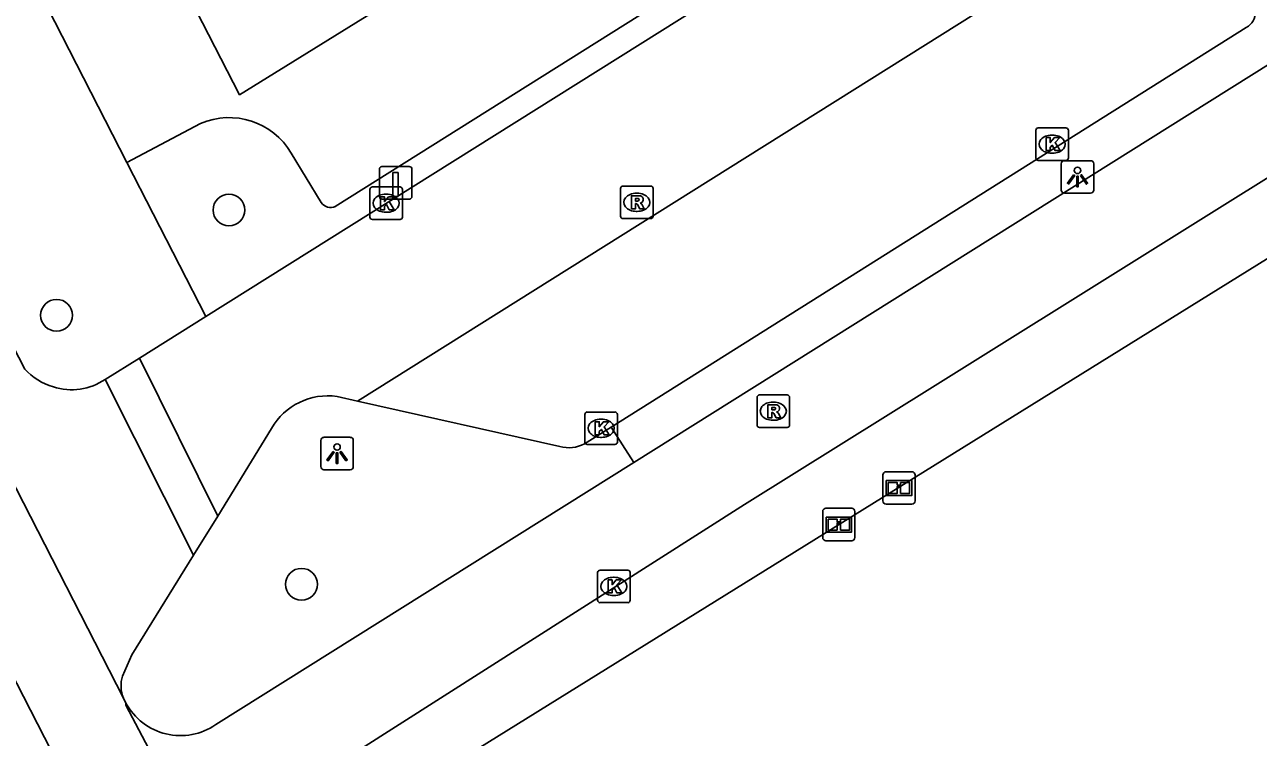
# Model space of a CAD drawing. Extents: x 158838 to 160074, y 386376 to 387776.
# Drawn here: x 159749.52 to 159787.47, y 387492.84 to 387514.76 of the extents above; entities that cross this region are included whole.
import ezdxf

# ---------------------------------------------------------------- set-up
doc = ezdxf.new("R2010")
doc.units = 0
for name, color, linetype in [('IMGEO_Boom', 7, 'Continuous'), ('IMGEO_Fietspad_open', 7, 'Continuous'), ('IMGEO_Hek', 7, 'Continuous'), ('IMGEO_Informatiebord', 7, 'Continuous'), ('IMGEO_Kolk', 7, 'Continuous'), ('IMGEO_Laadpaal', 7, 'Continuous'), ('IMGEO_Lichtpunt', 7, 'Continuous'), ('IMGEO_Parkeervlak_open', 7, 'Continuous'), ('IMGEO_Rijbaan_lokaal_open', 7, 'Continuous'), ('IMGEO_Rioolput', 7, 'Continuous'), ('IMGEO_Verkeerseiland_open', 7, 'Continuous'), ('IMGEO_Voetpad_open', 7, 'Continuous')]:
    doc.layers.add(name, color=color, linetype=linetype)

msp = doc.modelspace()

# ---------------------------------------------------------------- linework, layer by layer
at = {"layer": 'IMGEO_Boom'}
for centre in [(159755.799, 387509.063), (159750.495, 387505.825), (159758.031, 387497.549)]:
    msp.add_circle(centre, 0.489, dxfattribs=at)
at = {"layer": 'IMGEO_Fietspad_open'}
for points in [[(159752.555, 387494.046), (159745.506, 387507.787), (159709.188, 387578.727), (159701.98, 387592.894), (159699.794, 387597.341), (159681.057, 387633.838), (159679.141, 387637.764), (159675.983, 387644.894), (159670.586, 387658.486)], [(159880.986, 387568.702), (159879.902, 387568.012), (159875.931, 387565.415), (159790.349, 387511.673), (159777.523, 387503.666), (159771.665, 387500), (159758.381, 387491.545), (159758.071, 387491.373), (159757.777, 387491.173), (159757.502, 387490.948), (159757.249, 387490.7), (159757.019, 387490.43), (159756.814, 387490.14), (159756.746, 387490.031)], [(159790.285, 387515.108), (159768.258, 387501.292)], [(159743.294, 387506.144), (159752.677, 387487.848)], [(159768.258, 387501.292), (159755.394, 387493.231)], [(159752.632, 387493.895), (159752.555, 387494.046)], [(159756.428, 387486.608), (159752.624, 387493.834), (159752.632, 387493.895)]]:
    msp.add_lwpolyline(points, dxfattribs=at)
msp.add_arc((159754.31, 387494.8), 1.907, 208.3394, 304.6252, dxfattribs=at)
at = {"layer": 'IMGEO_Hek'}
msp.add_lwpolyline([(159790.245, 387505.744), (159788.689, 387508.161), (159761.354, 387491.189), (159762.98, 387488.639)], dxfattribs=at)
at = {"layer": 'IMGEO_Informatiebord'}
for p, q in [((159775.916, 387500.112), (159775.916, 387500.912)), ((159775.916, 387500.912), (159775.916, 387500.112)), ((159776.016, 387501.012), (159776.806, 387501.012)), ((159776.806, 387501.012), (159776.016, 387501.012)), ((159776.906, 387500.912), (159776.906, 387500.112)), ((159776.906, 387500.112), (159776.906, 387500.912)), ((159774.067, 387498.986), (159774.067, 387499.786)), ((159774.067, 387499.786), (159774.067, 387498.986)), ((159774.167, 387499.886), (159774.957, 387499.886)), ((159774.957, 387499.886), (159774.167, 387499.886)), ((159775.057, 387499.786), (159775.057, 387498.986)), ((159775.057, 387498.986), (159775.057, 387499.786)), ((159776.806, 387500.012), (159776.016, 387500.012)), ((159776.016, 387500.012), (159776.806, 387500.012)), ((159774.957, 387498.886), (159774.167, 387498.886)), ((159774.167, 387498.886), (159774.957, 387498.886))]:
    msp.add_line(p, q, dxfattribs=at)
for points in [[(159776.017, 387500.744), (159776.805, 387500.744), (159776.805, 387500.28), (159776.017, 387500.28), (159776.017, 387500.744)], [(159776.082, 387500.679), (159776.082, 387500.345), (159776.357, 387500.345), (159776.358, 387500.558), (159776.462, 387500.559), (159776.463, 387500.345), (159776.74, 387500.345), (159776.74, 387500.679), (159776.464, 387500.679), (159776.464, 387500.599), (159776.358, 387500.599), (159776.358, 387500.679), (159776.082, 387500.679)], [(159774.168, 387499.618), (159774.956, 387499.618), (159774.956, 387499.154), (159774.168, 387499.154), (159774.168, 387499.618)], [(159774.233, 387499.553), (159774.233, 387499.219), (159774.508, 387499.219), (159774.509, 387499.432), (159774.613, 387499.433), (159774.614, 387499.219), (159774.891, 387499.219), (159774.891, 387499.553), (159774.615, 387499.553), (159774.615, 387499.473), (159774.509, 387499.473), (159774.509, 387499.553), (159774.233, 387499.553)]]:
    msp.add_lwpolyline(points, dxfattribs=at)
for centre, start, end in [((159776.016, 387500.912), 90, 180), ((159776.016, 387500.912), 90, 180), ((159776.806, 387500.912), 0, 90), ((159776.806, 387500.912), 360, 90), ((159776.016, 387500.112), 180, 270), ((159776.016, 387500.112), 180, 270), ((159776.806, 387500.112), 270, 0), ((159776.806, 387500.112), 270, 0), ((159774.167, 387499.786), 90, 180), ((159774.167, 387499.786), 90, 180), ((159774.957, 387499.786), 0, 90), ((159774.957, 387499.786), 360, 90), ((159774.167, 387498.986), 180, 270), ((159774.167, 387498.986), 180, 270), ((159774.957, 387498.986), 270, 0), ((159774.957, 387498.986), 270, 0)]:
    msp.add_arc(centre, 0.1, start, end, dxfattribs=at)
at = {"layer": 'IMGEO_Kolk'}
for p, q in [((159780.622, 387510.663), (159780.622, 387511.515)), ((159780.697, 387511.589), (159781.549, 387511.589)), ((159781.623, 387511.515), (159781.623, 387510.663)), ((159781.11, 387511.369), (159781.135, 387511.369)), ((159781.133, 387510.809), (159781.108, 387510.809)), ((159781.549, 387510.589), (159780.697, 387510.589)), ((159760.136, 387508.846), (159760.136, 387509.698)), ((159760.211, 387509.772), (159761.063, 387509.772)), ((159761.137, 387509.698), (159761.137, 387508.846)), ((159760.624, 387509.552), (159760.649, 387509.552)), ((159760.647, 387508.992), (159760.622, 387508.992)), ((159761.063, 387508.772), (159760.211, 387508.772)), ((159766.748, 387501.923), (159766.748, 387502.775)), ((159766.823, 387502.849), (159767.675, 387502.849)), ((159767.749, 387502.775), (159767.749, 387501.923)), ((159767.236, 387502.629), (159767.261, 387502.629)), ((159767.259, 387502.069), (159767.234, 387502.069)), ((159767.675, 387501.849), (159766.823, 387501.849)), ((159767.141, 387497.058), (159767.141, 387497.91)), ((159767.216, 387497.984), (159768.068, 387497.984)), ((159768.142, 387497.91), (159768.142, 387497.058)), ((159767.629, 387497.764), (159767.654, 387497.764)), ((159767.652, 387497.204), (159767.627, 387497.204)), ((159768.068, 387496.984), (159767.216, 387496.984))]:
    msp.add_line(p, q, dxfattribs=at)
for points in [[(159780.622, 387510.663), (159780.622, 387511.515)], [(159780.697, 387511.589), (159781.549, 387511.589)], [(159781.623, 387511.515), (159781.623, 387510.663)], [(159780.943, 387511.289), (159781.066, 387511.289), (159781.066, 387511.138), (159781.196, 387511.289), (159781.36, 387511.289), (159781.214, 387511.138), (159781.367, 387510.889), (159781.215, 387510.889), (159781.13, 387511.053), (159781.066, 387510.986), (159781.066, 387510.889), (159780.943, 387510.889), (159780.943, 387511.289)], [(159781.549, 387510.589), (159780.697, 387510.589)], [(159760.136, 387508.846), (159760.136, 387509.698)], [(159760.211, 387509.772), (159761.063, 387509.772)], [(159761.137, 387509.698), (159761.137, 387508.846)], [(159760.457, 387509.472), (159760.58, 387509.472), (159760.58, 387509.321), (159760.71, 387509.472), (159760.874, 387509.472), (159760.728, 387509.321), (159760.881, 387509.072), (159760.729, 387509.072), (159760.644, 387509.236), (159760.58, 387509.169), (159760.58, 387509.072), (159760.457, 387509.072), (159760.457, 387509.472)], [(159761.063, 387508.772), (159760.211, 387508.772)], [(159766.748, 387501.923), (159766.748, 387502.775)], [(159766.823, 387502.849), (159767.675, 387502.849)], [(159767.749, 387502.775), (159767.749, 387501.923)], [(159767.069, 387502.549), (159767.192, 387502.549), (159767.192, 387502.398), (159767.322, 387502.549), (159767.486, 387502.549), (159767.34, 387502.398), (159767.493, 387502.149), (159767.341, 387502.149), (159767.256, 387502.313), (159767.192, 387502.246), (159767.192, 387502.149), (159767.069, 387502.149), (159767.069, 387502.549)], [(159767.675, 387501.849), (159766.823, 387501.849)], [(159767.141, 387497.058), (159767.141, 387497.91)], [(159767.216, 387497.984), (159768.068, 387497.984)], [(159768.142, 387497.91), (159768.142, 387497.058)], [(159767.462, 387497.684), (159767.585, 387497.684), (159767.585, 387497.533), (159767.715, 387497.684), (159767.879, 387497.684), (159767.733, 387497.533), (159767.886, 387497.284), (159767.734, 387497.284), (159767.649, 387497.448), (159767.585, 387497.381), (159767.585, 387497.284), (159767.462, 387497.284), (159767.462, 387497.684)], [(159768.068, 387496.984), (159767.216, 387496.984)]]:
    msp.add_lwpolyline(points, dxfattribs=at)
for centre, start, end in [((159780.699, 387511.513), 91.552, 178.448), ((159780.699, 387511.513), 91.552, 178.448), ((159781.547, 387511.513), 1.552, 88.448), ((159781.547, 387511.513), 1.552, 88.448), ((159780.699, 387510.665), 181.552, 268.448), ((159780.699, 387510.665), 181.552, 268.448), ((159781.547, 387510.665), 271.552, 358.448), ((159781.547, 387510.665), 271.552, 358.448), ((159760.213, 387509.696), 91.552, 178.448), ((159760.213, 387509.696), 91.552, 178.448), ((159761.061, 387509.696), 1.552, 88.448), ((159761.061, 387509.696), 1.552, 88.448), ((159760.213, 387508.848), 181.552, 268.448), ((159760.213, 387508.848), 181.552, 268.448), ((159761.061, 387508.848), 271.552, 358.448), ((159761.061, 387508.848), 271.552, 358.448), ((159766.825, 387502.773), 91.552, 178.448), ((159766.825, 387502.773), 91.552, 178.448), ((159767.673, 387502.773), 1.552, 88.448), ((159767.673, 387502.773), 1.552, 88.448), ((159766.825, 387501.925), 181.552, 268.448), ((159766.825, 387501.925), 181.552, 268.448), ((159767.673, 387501.925), 271.552, 358.448), ((159767.673, 387501.925), 271.552, 358.448), ((159767.218, 387497.908), 91.552, 178.448), ((159767.218, 387497.908), 91.552, 178.448), ((159768.066, 387497.908), 1.552, 88.448), ((159768.066, 387497.908), 1.552, 88.448), ((159767.218, 387497.06), 181.552, 268.448), ((159767.218, 387497.06), 181.552, 268.448), ((159768.066, 387497.06), 271.552, 358.448), ((159768.066, 387497.06), 271.552, 358.448)]:
    msp.add_arc(centre, 0.0765, start, end, dxfattribs=at)
for centre, major_axis, ratio, start_param, end_param in [((159781.109, 387511.089), (-0.387, 0.002), 0.722429, 4.712389, 7.853982), ((159781.134, 387511.089), (-0.39, 0.002), 0.717154, 1.570796, 4.712389), ((159760.623, 387509.272), (-0.387, 0.002), 0.722429, 4.712389, 7.853982), ((159760.648, 387509.272), (-0.39, 0.002), 0.717154, 1.570796, 4.712389), ((159767.235, 387502.349), (-0.387, 0.002), 0.722429, 4.712389, 7.853982), ((159767.26, 387502.349), (-0.39, 0.002), 0.717154, 1.570796, 4.712389), ((159767.628, 387497.484), (-0.387, 0.002), 0.722429, 4.712389, 7.853982), ((159767.653, 387497.484), (-0.39, 0.002), 0.717154, 1.570796, 4.712389)]:
    msp.add_ellipse(centre, major_axis=major_axis, ratio=ratio, start_param=start_param, end_param=end_param, dxfattribs=at)
at = {"layer": 'IMGEO_Laadpaal'}
for p, q in [((159761.346, 387510.4), (159760.505, 387510.4)), ((159761.346, 387510.4), (159760.505, 387510.4)), ((159760.43, 387510.316), (159760.43, 387509.475)), ((159760.43, 387510.316), (159760.43, 387509.475)), ((159761.43, 387509.484), (159761.43, 387510.325)), ((159761.43, 387509.484), (159761.43, 387510.325)), ((159760.514, 387509.4), (159761.355, 387509.4)), ((159760.514, 387509.4), (159761.355, 387509.4))]:
    msp.add_line(p, q, dxfattribs=at)
msp.add_lwpolyline([(159760.845, 387510.213), (159761.005, 387510.213), (159761.005, 387509.48), (159760.845, 387509.48), (159760.845, 387510.213)], dxfattribs=at)
for centre, start, end in [((159760.508, 387510.322), 92.4484, 184.2845), ((159760.508, 387510.322), 92.4484, 184.2845), ((159761.352, 387510.322), 2.4484, 94.2845), ((159761.352, 387510.322), 2.4484, 94.2845), ((159760.508, 387509.478), 182.4484, 274.2845), ((159760.508, 387509.478), 182.4484, 274.2845), ((159761.352, 387509.478), 272.4484, 4.2845), ((159761.352, 387509.478), 272.4484, 4.2845)]:
    msp.add_arc(centre, 0.0779, start, end, dxfattribs=at)
at = {"layer": 'IMGEO_Lichtpunt'}
for p, q in [((159781.406, 387510.485), (159781.406, 387509.678)), ((159781.406, 387510.485), (159781.406, 387509.678)), ((159782.308, 387510.58), (159781.5, 387510.58)), ((159782.308, 387510.58), (159781.5, 387510.58)), ((159782.402, 387509.678), (159782.402, 387510.485)), ((159782.402, 387509.678), (159782.402, 387510.485)), ((159781.5, 387509.584), (159782.308, 387509.584)), ((159781.5, 387509.584), (159782.308, 387509.584)), ((159759.529, 387502.07), (159758.721, 387502.07)), ((159759.529, 387502.07), (159758.721, 387502.07)), ((159758.627, 387501.975), (159758.627, 387501.168)), ((159758.627, 387501.975), (159758.627, 387501.168)), ((159759.623, 387501.168), (159759.623, 387501.975)), ((159759.623, 387501.168), (159759.623, 387501.975)), ((159758.721, 387501.074), (159759.529, 387501.074)), ((159758.721, 387501.074), (159759.529, 387501.074))]:
    msp.add_line(p, q, dxfattribs=at)
for points in [[(159781.78, 387510.149), (159781.819, 387510.121), (159781.631, 387509.859), (159781.593, 387509.886), (159781.78, 387510.149)], [(159781.882, 387510.101), (159781.929, 387510.101), (159781.929, 387509.779), (159781.882, 387509.779), (159781.882, 387510.101)], [(159781.992, 387510.121), (159782.03, 387510.148), (159782.217, 387509.886), (159782.178, 387509.858), (159781.992, 387510.121)], [(159759.001, 387501.639), (159759.04, 387501.611), (159758.852, 387501.349), (159758.814, 387501.376), (159759.001, 387501.639)], [(159759.213, 387501.611), (159759.251, 387501.638), (159759.438, 387501.376), (159759.399, 387501.348), (159759.213, 387501.611)], [(159759.103, 387501.591), (159759.15, 387501.591), (159759.15, 387501.269), (159759.103, 387501.269), (159759.103, 387501.591)]]:
    msp.add_lwpolyline(points, dxfattribs=at)
for centre in [(159781.905, 387510.283), (159759.126, 387501.773)]:
    msp.add_circle(centre, 0.0994, dxfattribs=at)
for centre, start, end in [((159781.5, 387510.485), 90, 180), ((159781.5, 387510.485), 90, 180), ((159782.308, 387510.485), 0, 90), ((159782.308, 387510.485), 0, 90), ((159781.5, 387509.678), 180, 270), ((159781.5, 387509.678), 180, 270), ((159782.308, 387509.678), 270, 0), ((159782.308, 387509.678), 270, 360), ((159758.721, 387501.975), 90, 180), ((159758.721, 387501.975), 90, 180), ((159759.529, 387501.975), 0, 90), ((159759.529, 387501.975), 0, 90), ((159758.721, 387501.168), 180, 270), ((159758.721, 387501.168), 180, 270), ((159759.529, 387501.168), 270, 0), ((159759.529, 387501.168), 270, 360)]:
    msp.add_arc(centre, 0.0946, start, end, dxfattribs=at)
at = {"layer": 'IMGEO_Parkeervlak_open'}
for points in [[(159714.76, 387584.105), (159729.246, 387555.865), (159744.226, 387526.982), (159752.662, 387510.527)], [(159770.118, 387516.125), (159759.072, 387509.169)], [(159767.559, 387502.384), (159787.098, 387514.678)], [(159754.927, 387511.726), (159752.662, 387510.527)], [(159758.634, 387509.295), (159757.715, 387510.816)], [(159759.754, 387503.185), (159765.978, 387501.786)], [(159766.736, 387501.873), (159767.559, 387502.384)]]:
    msp.add_lwpolyline(points, dxfattribs=at)
for centre, radius, start, end in [((159786.857, 387515.13), 0.512, 298.09, 68.8092), ((159755.804, 387509.687), 2.219, 30.5706, 113.2762), ((159758.932, 387509.505), 0.364, 215.2265, 292.6755), ((159766.247, 387502.784), 1.034, 254.8992, 298.1958)]:
    msp.add_arc(centre, radius, start, end, dxfattribs=at)
at = {"layer": 'IMGEO_Rijbaan_lokaal_open'}
for points in [[(159718.148, 387586.489), (159756.125, 387512.608), (159768.637, 387520.357)], [(159783.141, 387517.872), (159759.754, 387503.185)], [(159755.09, 387505.792), (159772.249, 387516.556)], [(159755.09, 387505.792), (159753.045, 387504.509)], [(159753.045, 387504.509), (159755.453, 387499.649)], [(159759.754, 387503.185), (159759.125, 387503.326)], [(159757.108, 387502.343), (159755.453, 387499.649)]]:
    msp.add_lwpolyline(points, dxfattribs=at)
msp.add_arc((159758.837, 387501.357), 1.99, 81.6662, 150.2991, dxfattribs=at)
at = {"layer": 'IMGEO_Rioolput'}
for p, q in [((159767.846, 387508.874), (159767.846, 387509.726)), ((159767.921, 387509.8), (159768.773, 387509.8)), ((159768.334, 387509.58), (159768.359, 387509.58)), ((159768.847, 387509.726), (159768.847, 387508.874)), ((159768.357, 387509.02), (159768.332, 387509.02)), ((159768.773, 387508.8), (159767.921, 387508.8)), ((159772.045, 387502.447), (159772.045, 387503.299)), ((159772.12, 387503.373), (159772.972, 387503.373)), ((159772.533, 387503.153), (159772.558, 387503.153)), ((159773.046, 387503.299), (159773.046, 387502.447)), ((159772.972, 387502.373), (159772.12, 387502.373)), ((159772.556, 387502.593), (159772.531, 387502.593))]:
    msp.add_line(p, q, dxfattribs=at)
for points in [[(159767.846, 387508.874), (159767.846, 387509.726)], [(159767.921, 387509.8), (159768.773, 387509.8)], [(159768.847, 387509.726), (159768.847, 387508.874)], [(159768.435, 387509.498), (159768.183, 387509.5), (159768.183, 387509.1)], [(159768.183, 387509.1), (159768.307, 387509.1), (159768.307, 387509.262), (159768.318, 387509.262)], [(159768.361, 387509.419), (159768.307, 387509.419), (159768.307, 387509.338)], [(159768.307, 387509.338), (159768.359, 387509.338)], [(159768.365, 387509.233), (159768.436, 387509.1), (159768.576, 387509.1), (159768.511, 387509.226)], [(159768.773, 387508.8), (159767.921, 387508.8)], [(159772.045, 387502.447), (159772.045, 387503.299)], [(159772.12, 387503.373), (159772.972, 387503.373)], [(159773.046, 387503.299), (159773.046, 387502.447)], [(159772.634, 387503.071), (159772.382, 387503.073), (159772.382, 387502.673)], [(159772.382, 387502.673), (159772.506, 387502.673), (159772.506, 387502.835), (159772.517, 387502.835)], [(159772.56, 387502.992), (159772.506, 387502.992), (159772.506, 387502.911)], [(159772.506, 387502.911), (159772.558, 387502.911)], [(159772.564, 387502.806), (159772.635, 387502.673), (159772.775, 387502.673), (159772.71, 387502.799)], [(159772.972, 387502.373), (159772.12, 387502.373)]]:
    msp.add_lwpolyline(points, dxfattribs=at)
for centre, radius, start, end in [((159767.923, 387509.724), 0.0765, 91.552, 178.448), ((159767.923, 387509.724), 0.0765, 91.552, 178.448), ((159768.771, 387509.724), 0.0765, 1.552, 88.448), ((159768.771, 387509.724), 0.0765, 1.552, 88.448), ((159768.317, 387509.209), 0.0533, 26.0293, 88.6989), ((159768.343, 387509.527), 0.19, 274.7715, 282.9687), ((159768.367, 387509.323), 0.0964, 77.0061, 93.1865), ((159768.381, 387509.38), 0.0378, 276.6634, 79.6772), ((159768.434, 387509.388), 0.109, 350.3612, 89.416), ((159768.432, 387509.388), 0.112, 277.5842, 350.9817), ((159768.416, 387509.173), 0.108, 29.5134, 73.7905), ((159767.923, 387508.876), 0.0765, 181.552, 268.448), ((159767.923, 387508.876), 0.0765, 181.552, 268.448), ((159768.771, 387508.876), 0.0765, 271.552, 358.448), ((159768.771, 387508.876), 0.0765, 271.552, 358.448), ((159772.122, 387503.297), 0.0765, 91.552, 178.448), ((159772.122, 387503.297), 0.0765, 91.552, 178.448), ((159772.97, 387503.297), 0.0765, 1.552, 88.448), ((159772.97, 387503.297), 0.0765, 1.552, 88.448), ((159772.516, 387502.782), 0.0533, 26.0293, 88.6989), ((159772.542, 387503.1), 0.19, 274.7715, 282.9687), ((159772.566, 387502.896), 0.0964, 77.0061, 93.1865), ((159772.58, 387502.953), 0.0378, 276.6634, 79.6772), ((159772.633, 387502.961), 0.109, 350.3612, 89.416), ((159772.631, 387502.961), 0.112, 277.5842, 350.9817), ((159772.615, 387502.746), 0.108, 29.5134, 73.7905), ((159772.122, 387502.449), 0.0765, 181.552, 268.448), ((159772.122, 387502.449), 0.0765, 181.552, 268.448), ((159772.97, 387502.449), 0.0765, 271.552, 358.448), ((159772.97, 387502.449), 0.0765, 271.552, 358.448)]:
    msp.add_arc(centre, radius, start, end, dxfattribs=at)
for centre, major_axis, ratio, start_param, end_param in [((159768.333, 387509.3), (-0.387, 0.002), 0.722429, 4.712389, 7.853982), ((159768.358, 387509.3), (-0.39, 0.002), 0.717154, 1.570796, 4.712389), ((159772.532, 387502.873), (-0.387, 0.002), 0.722429, 4.712389, 7.853982), ((159772.557, 387502.873), (-0.39, 0.002), 0.717154, 1.570796, 4.712389)]:
    msp.add_ellipse(centre, major_axis=major_axis, ratio=ratio, start_param=start_param, end_param=end_param, dxfattribs=at)
at = {"layer": 'IMGEO_Verkeerseiland_open'}
for points in [[(159752.662, 387510.527), (159755.09, 387505.792)], [(159768.258, 387501.292), (159767.559, 387502.384)]]:
    msp.add_lwpolyline(points, dxfattribs=at)
at = {"layer": 'IMGEO_Voetpad_open'}
for points in [[(159749.515, 387504.17), (159748.412, 387506.296), (159736.113, 387530.442), (159722.165, 387557.526), (159709.915, 387581.645)], [(159792.903, 387507.403), (159792.786, 387507.338), (159790.245, 387505.744), (159788.689, 387508.161), (159761.354, 387491.189), (159762.98, 387488.639)], [(159751.991, 387503.85), (159753.045, 387504.509)], [(159754.71, 387498.445), (159751.991, 387503.85)], [(159755.453, 387499.649), (159754.71, 387498.445)], [(159752.521, 387494.727), (159752.815, 387495.382), (159754.71, 387498.445)]]:
    msp.add_lwpolyline(points, dxfattribs=at)
for centre, radius, start, end in [((159750.922, 387505.458), 1.907, 222.4628, 254.0183), ((159750.964, 387505.362), 1.828, 251.9379, 304.2016), ((159753.509, 387494.435), 1.03, 163.5309, 202.1855)]:
    msp.add_arc(centre, radius, start, end, dxfattribs=at)

doc.saveas('drawing.dxf')
